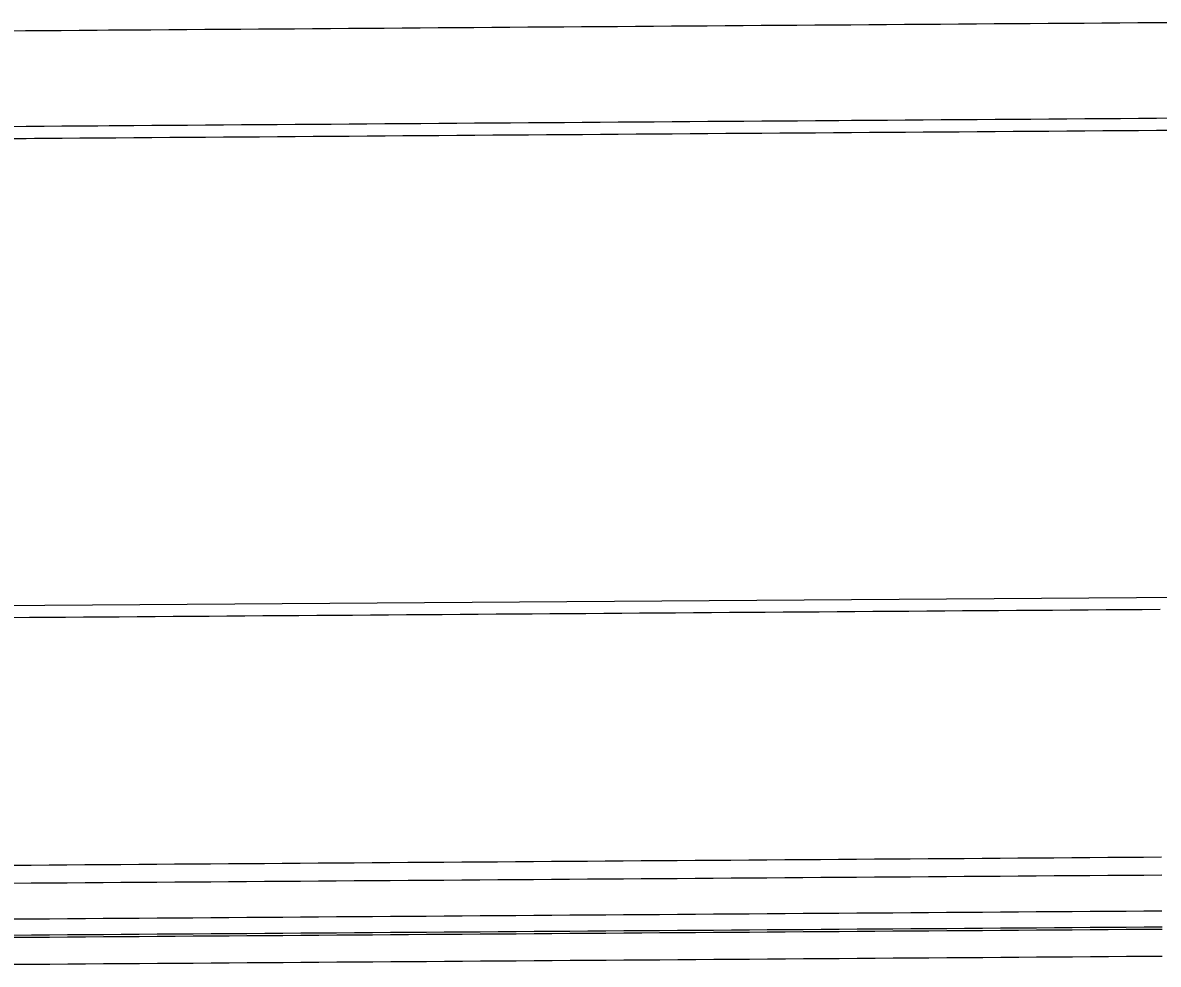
# Model space of a CAD drawing. Extents: x 2145147 to 2158018, y 137519 to 148068.
# Drawn here: x 2154157.9 to 2154221.2, y 142992.4 to 143044.9 of the extents above; entities that cross this region are included whole.
import ezdxf

# ---------------------------------------------------------------- set-up
doc = ezdxf.new("R2010")
doc.units = 0
doc.layers.add('PR_Phasing_Pavement_1', color=7, linetype='Continuous')

msp = doc.modelspace()

# ---------------------------------------------------------------- linework, layer by layer
at = {"layer": 'PR_Phasing_Pavement_1'}
msp.add_line((2154411.24, 143014.22), (2154094.838, 143011.957), dxfattribs=at)
for points in [[(2154222.016, 143044.906), (2154221.016, 143044.899), (2154220.016, 143044.892), (2154219.016, 143044.884), (2154218.016, 143044.877), (2154217.016, 143044.87), (2154216.016, 143044.863), (2154215.016, 143044.856), (2154214.016, 143044.849), (2154213.016, 143044.841), (2154212.016, 143044.834), (2154211.016, 143044.827), (2154210.016, 143044.82), (2154209.016, 143044.813), (2154208.016, 143044.806), (2154207.016, 143044.799), (2154206.016, 143044.791), (2154205.016, 143044.784), (2154204.016, 143044.777), (2154203.316, 143044.772), (2154203.016, 143044.77), (2154202.016, 143044.763), (2154201.016, 143044.756), (2154200.016, 143044.748), (2154199.016, 143044.741), (2154198.016, 143044.734), (2154197.016, 143044.727), (2154196.016, 143044.72), (2154195.016, 143044.713), (2154194.016, 143044.706), (2154193.017, 143044.698), (2154192.017, 143044.691), (2154191.017, 143044.684), (2154190.017, 143044.677), (2154189.017, 143044.67), (2154188.017, 143044.663), (2154187.017, 143044.655), (2154186.017, 143044.648), (2154185.017, 143044.641), (2154184.017, 143044.634), (2154183.017, 143044.627), (2154182.017, 143044.62), (2154181.017, 143044.613), (2154180.017, 143044.605), (2154179.017, 143044.598), (2154178.017, 143044.591), (2154177.017, 143044.584), (2154176.017, 143044.577), (2154175.017, 143044.57), (2154174.017, 143044.563), (2154173.017, 143044.555), (2154172.017, 143044.548), (2154171.017, 143044.541), (2154170.017, 143044.534), (2154169.017, 143044.527), (2154168.017, 143044.52), (2154167.017, 143044.512), (2154166.017, 143044.505), (2154165.017, 143044.498), (2154164.017, 143044.491), (2154163.017, 143044.484), (2154162.657, 143044.481), (2154162.017, 143044.477), (2154161.017, 143044.47), (2154160.017, 143044.462), (2154159.017, 143044.455), (2154158.487, 143044.451), (2154158.017, 143044.448), (2154157.017, 143044.441)], [(2154222.054, 143039.576), (2154221.054, 143039.569), (2154220.054, 143039.562), (2154219.054, 143039.555), (2154218.054, 143039.547), (2154217.054, 143039.54), (2154216.054, 143039.533), (2154215.054, 143039.526), (2154214.054, 143039.519), (2154213.054, 143039.512), (2154212.054, 143039.504), (2154211.054, 143039.497), (2154210.054, 143039.49), (2154209.054, 143039.483), (2154208.054, 143039.476), (2154207.054, 143039.469), (2154206.054, 143039.462), (2154205.054, 143039.454), (2154204.054, 143039.447), (2154203.354, 143039.442), (2154203.054, 143039.44), (2154202.054, 143039.433), (2154201.054, 143039.426), (2154200.054, 143039.419), (2154199.054, 143039.411), (2154198.055, 143039.404), (2154197.055, 143039.397), (2154196.055, 143039.39), (2154195.055, 143039.383), (2154194.055, 143039.376), (2154193.055, 143039.369), (2154192.055, 143039.361), (2154191.055, 143039.354), (2154190.055, 143039.347), (2154189.055, 143039.34), (2154188.055, 143039.333), (2154187.055, 143039.326), (2154186.055, 143039.318), (2154185.055, 143039.311), (2154184.055, 143039.304), (2154183.055, 143039.297), (2154182.055, 143039.29), (2154181.055, 143039.283), (2154180.055, 143039.276), (2154179.055, 143039.268), (2154178.055, 143039.261), (2154177.055, 143039.254), (2154176.055, 143039.247), (2154175.055, 143039.24), (2154174.055, 143039.233), (2154173.055, 143039.225), (2154172.055, 143039.218), (2154171.055, 143039.211), (2154170.055, 143039.204), (2154169.055, 143039.197), (2154168.055, 143039.19), (2154167.055, 143039.183), (2154166.055, 143039.175), (2154165.055, 143039.168), (2154164.055, 143039.161), (2154163.055, 143039.154), (2154162.695, 143039.151), (2154162.055, 143039.147), (2154161.055, 143039.14), (2154160.055, 143039.133), (2154159.056, 143039.125), (2154158.526, 143039.122), (2154158.056, 143039.118), (2154157.056, 143039.111)], [(2154222.059, 143038.899), (2154221.059, 143038.892), (2154220.059, 143038.885), (2154219.059, 143038.878), (2154218.059, 143038.871), (2154217.059, 143038.864), (2154216.059, 143038.856), (2154215.059, 143038.849), (2154214.059, 143038.842), (2154213.059, 143038.835), (2154212.059, 143038.828), (2154211.059, 143038.821), (2154210.059, 143038.813), (2154209.059, 143038.806), (2154208.059, 143038.799), (2154207.059, 143038.792), (2154206.059, 143038.785), (2154205.059, 143038.778), (2154204.059, 143038.771), (2154203.359, 143038.766), (2154203.059, 143038.763), (2154202.059, 143038.756), (2154201.059, 143038.749), (2154200.059, 143038.742), (2154199.059, 143038.735), (2154198.059, 143038.728), (2154197.059, 143038.721), (2154196.059, 143038.713), (2154195.059, 143038.706), (2154194.059, 143038.699), (2154193.059, 143038.692), (2154192.06, 143038.685), (2154191.06, 143038.678), (2154190.06, 143038.67), (2154189.06, 143038.663), (2154188.06, 143038.656), (2154187.06, 143038.649), (2154186.06, 143038.642), (2154185.06, 143038.635), (2154184.06, 143038.628), (2154183.06, 143038.62), (2154182.06, 143038.613), (2154181.06, 143038.606), (2154180.06, 143038.599), (2154179.06, 143038.592), (2154178.06, 143038.585), (2154177.06, 143038.577), (2154176.06, 143038.57), (2154175.06, 143038.563), (2154174.06, 143038.556), (2154173.06, 143038.549), (2154172.06, 143038.542), (2154171.06, 143038.535), (2154170.06, 143038.527), (2154169.06, 143038.52), (2154168.06, 143038.513), (2154167.06, 143038.506), (2154166.06, 143038.499), (2154165.06, 143038.492), (2154164.06, 143038.484), (2154163.06, 143038.477), (2154162.7, 143038.475), (2154162.06, 143038.47), (2154161.06, 143038.463), (2154160.06, 143038.456), (2154159.06, 143038.449), (2154158.53, 143038.445), (2154158.06, 143038.442), (2154157.06, 143038.434)], [(2154221.25, 143012.194), (2154220.25, 143012.187), (2154219.25, 143012.18), (2154218.25, 143012.173), (2154217.25, 143012.166), (2154216.25, 143012.158), (2154215.25, 143012.151), (2154214.25, 143012.144), (2154213.25, 143012.137), (2154212.25, 143012.13), (2154211.25, 143012.123), (2154210.25, 143012.116), (2154209.25, 143012.108), (2154208.25, 143012.101), (2154207.25, 143012.094), (2154206.25, 143012.087), (2154205.25, 143012.08), (2154204.25, 143012.073), (2154203.55, 143012.068), (2154203.25, 143012.065), (2154202.25, 143012.058), (2154201.25, 143012.051), (2154200.25, 143012.044), (2154199.25, 143012.037), (2154198.25, 143012.03), (2154197.25, 143012.023), (2154196.25, 143012.015), (2154195.25, 143012.008), (2154194.25, 143012.001), (2154193.25, 143011.994), (2154192.25, 143011.987), (2154191.251, 143011.98), (2154190.251, 143011.972), (2154189.251, 143011.965), (2154188.251, 143011.958), (2154187.251, 143011.951), (2154186.251, 143011.944), (2154185.251, 143011.937), (2154184.251, 143011.93), (2154183.251, 143011.922), (2154182.251, 143011.915), (2154181.251, 143011.908), (2154180.251, 143011.901), (2154179.251, 143011.894), (2154178.251, 143011.887), (2154177.251, 143011.879), (2154176.251, 143011.872), (2154175.251, 143011.865), (2154174.251, 143011.858), (2154173.251, 143011.851), (2154172.251, 143011.844), (2154171.251, 143011.837), (2154170.251, 143011.829), (2154169.251, 143011.822), (2154168.251, 143011.815), (2154167.251, 143011.808), (2154166.251, 143011.801), (2154165.251, 143011.794), (2154164.251, 143011.786), (2154163.251, 143011.779), (2154162.891, 143011.777), (2154162.251, 143011.772), (2154161.251, 143011.765), (2154160.251, 143011.758), (2154159.251, 143011.751), (2154158.721, 143011.747), (2154158.251, 143011.744), (2154157.251, 143011.736)], [(2154157.336, 142997.948), (2154158.336, 142997.955), (2154159.336, 142997.962), (2154160.336, 142997.969), (2154161.336, 142997.976), (2154162.336, 142997.983), (2154163.336, 142997.991), (2154164.336, 142997.998), (2154165.336, 142998.005), (2154166.336, 142998.012), (2154167.336, 142998.019), (2154168.336, 142998.026), (2154169.336, 142998.033), (2154170.336, 142998.041), (2154171.336, 142998.048), (2154172.336, 142998.055), (2154173.336, 142998.062), (2154174.336, 142998.069), (2154175.336, 142998.076), (2154176.336, 142998.084), (2154177.336, 142998.091), (2154178.336, 142998.098), (2154179.336, 142998.105), (2154180.336, 142998.112), (2154181.336, 142998.119), (2154182.336, 142998.126), (2154183.336, 142998.134), (2154184.336, 142998.141), (2154185.336, 142998.148), (2154186.335, 142998.155), (2154187.335, 142998.162), (2154188.335, 142998.169), (2154189.335, 142998.177), (2154190.335, 142998.184), (2154191.335, 142998.191), (2154192.335, 142998.198), (2154193.335, 142998.205), (2154194.335, 142998.212), (2154195.335, 142998.219), (2154196.335, 142998.227), (2154197.335, 142998.234), (2154198.335, 142998.241), (2154199.335, 142998.248), (2154200.335, 142998.255), (2154201.335, 142998.262), (2154202.335, 142998.27), (2154203.335, 142998.277), (2154204.335, 142998.284), (2154205.335, 142998.291), (2154206.335, 142998.298), (2154207.335, 142998.305), (2154208.335, 142998.312), (2154209.335, 142998.32), (2154210.335, 142998.327), (2154211.335, 142998.334), (2154212.335, 142998.341), (2154213.335, 142998.348), (2154214.335, 142998.355), (2154215.335, 142998.363), (2154216.335, 142998.37), (2154217.335, 142998.377), (2154218.335, 142998.384), (2154219.335, 142998.391), (2154220.335, 142998.398), (2154221.335, 142998.405)], [(2154157.343, 142996.948), (2154158.343, 142996.955), (2154159.343, 142996.962), (2154160.343, 142996.969), (2154161.343, 142996.976), (2154162.343, 142996.983), (2154163.343, 142996.991), (2154164.343, 142996.998), (2154165.343, 142997.005), (2154166.343, 142997.012), (2154167.343, 142997.019), (2154168.343, 142997.026), (2154169.343, 142997.034), (2154170.343, 142997.041), (2154171.343, 142997.048), (2154172.343, 142997.055), (2154173.343, 142997.062), (2154174.343, 142997.069), (2154175.343, 142997.076), (2154176.343, 142997.084), (2154177.343, 142997.091), (2154178.343, 142997.098), (2154179.343, 142997.105), (2154180.343, 142997.112), (2154181.343, 142997.119), (2154182.343, 142997.127), (2154183.343, 142997.134), (2154184.343, 142997.141), (2154185.343, 142997.148), (2154186.343, 142997.155), (2154187.343, 142997.162), (2154188.343, 142997.169), (2154189.343, 142997.177), (2154190.343, 142997.184), (2154191.343, 142997.191), (2154192.342, 142997.198), (2154193.342, 142997.205), (2154194.342, 142997.212), (2154195.342, 142997.219), (2154196.342, 142997.227), (2154197.342, 142997.234), (2154198.342, 142997.241), (2154199.342, 142997.248), (2154200.342, 142997.255), (2154201.342, 142997.262), (2154202.342, 142997.27), (2154203.342, 142997.277), (2154204.342, 142997.284), (2154205.342, 142997.291), (2154206.342, 142997.298), (2154207.342, 142997.305), (2154208.342, 142997.312), (2154209.342, 142997.32), (2154210.342, 142997.327), (2154211.342, 142997.334), (2154212.342, 142997.341), (2154213.342, 142997.348), (2154214.342, 142997.355), (2154215.342, 142997.363), (2154216.342, 142997.37), (2154217.342, 142997.377), (2154218.342, 142997.384), (2154219.342, 142997.391), (2154220.342, 142997.398), (2154221.342, 142997.405)], [(2154157.358, 142994.948), (2154158.358, 142994.955), (2154159.358, 142994.962), (2154160.358, 142994.969), (2154161.358, 142994.976), (2154162.358, 142994.984), (2154163.358, 142994.991), (2154164.358, 142994.998), (2154165.357, 142995.005), (2154166.357, 142995.012), (2154167.357, 142995.019), (2154168.357, 142995.026), (2154169.357, 142995.034), (2154170.357, 142995.041), (2154171.357, 142995.048), (2154172.357, 142995.055), (2154173.357, 142995.062), (2154174.357, 142995.069), (2154175.357, 142995.076), (2154176.357, 142995.084), (2154177.357, 142995.091), (2154178.357, 142995.098), (2154179.357, 142995.105), (2154180.357, 142995.112), (2154181.357, 142995.119), (2154182.357, 142995.127), (2154183.357, 142995.134), (2154184.357, 142995.141), (2154185.357, 142995.148), (2154186.357, 142995.155), (2154187.357, 142995.162), (2154188.357, 142995.169), (2154189.357, 142995.177), (2154190.357, 142995.184), (2154191.357, 142995.191), (2154192.357, 142995.198), (2154193.357, 142995.205), (2154194.357, 142995.212), (2154195.357, 142995.22), (2154196.357, 142995.227), (2154197.357, 142995.234), (2154198.357, 142995.241), (2154199.357, 142995.248), (2154200.357, 142995.255), (2154201.357, 142995.262), (2154202.357, 142995.27), (2154203.357, 142995.277), (2154204.356, 142995.284), (2154205.356, 142995.291), (2154206.356, 142995.298), (2154207.356, 142995.305), (2154208.356, 142995.313), (2154209.356, 142995.32), (2154210.356, 142995.327), (2154211.356, 142995.334), (2154212.356, 142995.341), (2154213.356, 142995.348), (2154214.356, 142995.355), (2154215.356, 142995.363), (2154216.356, 142995.37), (2154217.356, 142995.377), (2154218.356, 142995.384), (2154219.356, 142995.391), (2154220.356, 142995.398), (2154221.356, 142995.406)], [(2154157.364, 142994.053), (2154158.364, 142994.06), (2154159.364, 142994.067), (2154160.364, 142994.075), (2154161.364, 142994.082), (2154162.364, 142994.089), (2154163.364, 142994.096), (2154164.364, 142994.103), (2154165.364, 142994.11), (2154166.364, 142994.117), (2154167.364, 142994.125), (2154168.364, 142994.132), (2154169.364, 142994.139), (2154170.364, 142994.146), (2154171.364, 142994.153), (2154172.364, 142994.16), (2154173.364, 142994.168), (2154174.364, 142994.175), (2154175.364, 142994.182), (2154176.364, 142994.189), (2154177.364, 142994.196), (2154178.364, 142994.203), (2154179.364, 142994.21), (2154180.363, 142994.218), (2154181.363, 142994.225), (2154182.363, 142994.232), (2154183.363, 142994.239), (2154184.363, 142994.246), (2154185.363, 142994.253), (2154186.363, 142994.261), (2154187.363, 142994.268), (2154188.363, 142994.275), (2154189.363, 142994.282), (2154190.363, 142994.289), (2154191.363, 142994.296), (2154192.363, 142994.303), (2154193.363, 142994.311), (2154194.363, 142994.318), (2154195.363, 142994.325), (2154196.363, 142994.332), (2154197.363, 142994.339), (2154198.363, 142994.346), (2154199.363, 142994.354), (2154200.363, 142994.361), (2154201.363, 142994.368), (2154202.363, 142994.375), (2154203.363, 142994.382), (2154204.363, 142994.389), (2154205.363, 142994.396), (2154206.363, 142994.404), (2154207.363, 142994.411), (2154208.363, 142994.418), (2154209.363, 142994.425), (2154210.363, 142994.432), (2154211.363, 142994.439), (2154212.363, 142994.447), (2154213.363, 142994.454), (2154214.363, 142994.461), (2154215.363, 142994.468), (2154216.363, 142994.475), (2154217.363, 142994.482), (2154218.363, 142994.489), (2154219.362, 142994.497), (2154220.362, 142994.504), (2154221.362, 142994.511)], [(2154157.365, 142993.928), (2154158.365, 142993.935), (2154159.365, 142993.942), (2154160.365, 142993.949), (2154161.365, 142993.956), (2154162.365, 142993.964), (2154163.365, 142993.971), (2154164.365, 142993.978), (2154165.365, 142993.985), (2154166.365, 142993.992), (2154167.365, 142993.999), (2154168.365, 142994.006), (2154169.365, 142994.014), (2154170.365, 142994.021), (2154171.365, 142994.028), (2154172.365, 142994.035), (2154173.365, 142994.042), (2154174.365, 142994.049), (2154175.365, 142994.057), (2154176.364, 142994.064), (2154177.364, 142994.071), (2154178.364, 142994.078), (2154179.364, 142994.085), (2154180.364, 142994.092), (2154181.364, 142994.099), (2154182.364, 142994.107), (2154183.364, 142994.114), (2154184.364, 142994.121), (2154185.364, 142994.128), (2154186.364, 142994.135), (2154187.364, 142994.142), (2154188.364, 142994.15), (2154189.364, 142994.157), (2154190.364, 142994.164), (2154191.364, 142994.171), (2154192.364, 142994.178), (2154193.364, 142994.185), (2154194.364, 142994.192), (2154195.364, 142994.2), (2154196.364, 142994.207), (2154197.364, 142994.214), (2154198.364, 142994.221), (2154199.364, 142994.228), (2154200.364, 142994.235), (2154201.364, 142994.242), (2154202.364, 142994.25), (2154203.364, 142994.257), (2154204.364, 142994.264), (2154205.364, 142994.271), (2154206.364, 142994.278), (2154207.364, 142994.285), (2154208.364, 142994.293), (2154209.364, 142994.3), (2154210.364, 142994.307), (2154211.364, 142994.314), (2154212.364, 142994.321), (2154213.364, 142994.328), (2154214.364, 142994.335), (2154215.363, 142994.343), (2154216.363, 142994.35), (2154217.363, 142994.357), (2154218.363, 142994.364), (2154219.363, 142994.371), (2154220.363, 142994.378), (2154221.363, 142994.386)], [(2154157.376, 142992.421), (2154158.376, 142992.428), (2154159.376, 142992.435), (2154160.376, 142992.443), (2154161.376, 142992.45), (2154162.376, 142992.457), (2154163.376, 142992.464), (2154164.376, 142992.471), (2154165.376, 142992.478), (2154166.376, 142992.486), (2154167.375, 142992.493), (2154168.375, 142992.5), (2154169.375, 142992.507), (2154170.375, 142992.514), (2154171.375, 142992.521), (2154172.375, 142992.528), (2154173.375, 142992.536), (2154174.375, 142992.543), (2154175.375, 142992.55), (2154176.375, 142992.557), (2154177.375, 142992.564), (2154178.375, 142992.571), (2154179.375, 142992.579), (2154180.375, 142992.586), (2154181.375, 142992.593), (2154182.375, 142992.6), (2154183.375, 142992.607), (2154184.375, 142992.614), (2154185.375, 142992.621), (2154186.375, 142992.629), (2154187.375, 142992.636), (2154188.375, 142992.643), (2154189.375, 142992.65), (2154190.375, 142992.657), (2154191.375, 142992.664), (2154192.375, 142992.671), (2154193.375, 142992.679), (2154194.375, 142992.686), (2154195.375, 142992.693), (2154196.375, 142992.7), (2154197.375, 142992.707), (2154198.375, 142992.714), (2154199.375, 142992.722), (2154200.375, 142992.729), (2154201.375, 142992.736), (2154202.375, 142992.743), (2154203.375, 142992.75), (2154204.375, 142992.757), (2154205.375, 142992.764), (2154206.375, 142992.772), (2154207.374, 142992.779), (2154208.374, 142992.786), (2154209.374, 142992.793), (2154210.374, 142992.8), (2154211.374, 142992.807), (2154212.374, 142992.815), (2154213.374, 142992.822), (2154214.374, 142992.829), (2154215.374, 142992.836), (2154216.374, 142992.843), (2154217.374, 142992.85), (2154218.374, 142992.857), (2154219.374, 142992.865), (2154220.374, 142992.872), (2154221.374, 142992.879)]]:
    msp.add_lwpolyline(points, dxfattribs=at)

doc.saveas('drawing.dxf')
